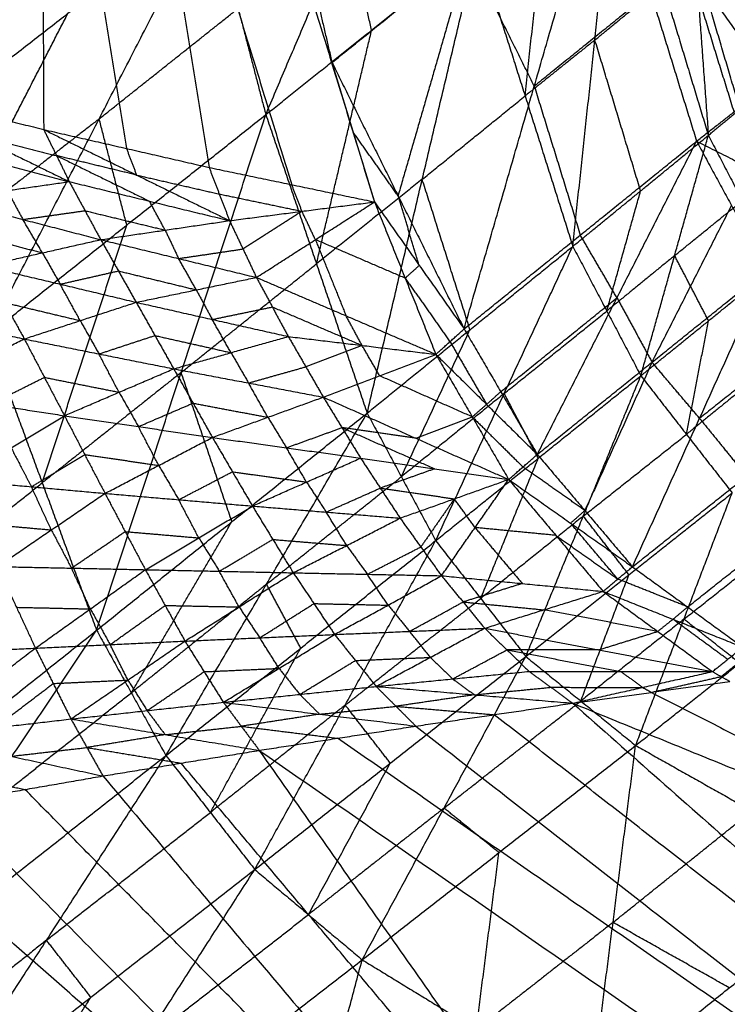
# Model space of a CAD drawing. Header units: millimetres. Extents: x -106 to 110, y -96 to 120.
# Tile 1014 of 1020: x 86.101 to 86.828, y 74.31 to 75.32. Entities that reach past the tile are written whole.
import ezdxf

# ---------------------------------------------------------------- set-up
doc = ezdxf.new("R2010")
doc.units = ezdxf.units.MM
doc.header["$MEASUREMENT"] = 0
doc.layers.add('Default', color=7, linetype='Continuous', true_color=0x000000)

msp = doc.modelspace()

# ---------------------------------------------------------------- linework, layer by layer
at = {"layer": 'Default'}
for points in [[(85.7872, 75.2961, 12.433), (85.9545, 75.7734, 12.2875), (86.1218, 76.2506, 12.142)], [(85.9566, 75.25, 12.497), (86.0392, 75.7503, 12.3195), (86.1218, 76.2506, 12.142)], [(86.1218, 76.2506, 12.142), (86.124, 75.7291, 12.3523), (86.1261, 75.2075, 12.5626)], [(86.1218, 76.2506, 12.142), (86.2088, 75.7096, 12.3859), (86.2958, 75.1686, 12.6297)], [(86.1218, 76.2506, 12.142), (86.2937, 75.6919, 12.4201), (86.4655, 75.1332, 12.6982)], [(86.0414, 75.2287, 12.5298), (86.0827, 75.4789, 12.4411), (86.124, 75.7291, 12.3523)], [(86.124, 75.7291, 12.3523), (86.1675, 75.4586, 12.4742), (86.211, 75.1881, 12.5962)], [(86.2088, 75.7096, 12.3859), (86.2947, 75.4303, 12.5249), (86.3806, 75.1509, 12.664)], [(86.0047, 75.2129, 13.4639), (86.116, 75.437, 13.3807), (86.2273, 75.6611, 13.2975)], [(86.354, 75.2228, 13.4097), (86.4372, 75.4187, 13.3102), (86.5204, 75.6146, 13.2107)], [(86.7812, 75.5653, 13.0204), (86.7947, 75.3834, 13.1478), (86.8081, 75.2015, 13.2751)], [(86.7812, 75.5653, 13.0204), (86.8272, 75.4105, 13.0869), (86.8731, 75.2557, 13.1534)], [(86.669, 75.0876, 13.3932), (86.6917, 75.2994, 13.2733), (86.7143, 75.5112, 13.1534)], [(86.7143, 75.5112, 13.1534), (86.7612, 75.3564, 13.2142), (86.8081, 75.2015, 13.2751)], [(86.4219, 75.2763, 12.6276), (86.5616, 75.3887, 12.7097), (86.7014, 75.501, 12.7918)], [(86.5575, 75.0029, 12.7766), (86.6295, 75.252, 12.7842), (86.7014, 75.501, 12.7918)], [(86.7014, 75.501, 12.7918), (86.7487, 75.3483, 12.8622), (86.796, 75.1955, 12.9326)], [(86.7014, 75.501, 12.7918), (86.7872, 75.3784, 12.9726), (86.8731, 75.2557, 13.1534)], [(86.3729, 75.4866, 12.5061), (86.3974, 75.3814, 12.5669), (86.4219, 75.2763, 12.6276)], [(86.6201, 75.242, 13.3402), (86.6314, 75.3479, 13.2802), (86.6427, 75.4538, 13.2203)], [(86.0047, 75.2129, 13.4639), (86.151, 75.3268, 13.4066), (86.2972, 75.4407, 13.3492)], [(86.0688, 74.9962, 13.508), (86.183, 75.2184, 13.4286), (86.2972, 75.4407, 13.3492)], [(86.2972, 75.4407, 13.3492), (86.3256, 75.3318, 13.3795), (86.354, 75.2228, 13.4097)], [(86.4626, 75.3096, 13.3484), (86.4499, 75.3641, 13.3293), (86.4372, 75.4187, 13.3102)], [(86.354, 75.2228, 13.4097), (86.4626, 75.3096, 13.3484), (86.5711, 75.3963, 13.2871)], [(86.458, 74.9165, 13.4971), (86.5145, 75.1564, 13.3921), (86.5711, 75.3963, 13.2871)], [(86.5711, 75.3963, 13.2871), (86.6201, 75.242, 13.3402), (86.669, 75.0876, 13.3932)], [(86.5616, 75.3887, 12.7097), (86.5257, 75.2641, 12.7059), (86.4897, 75.1396, 12.7021)], [(86.6295, 75.252, 12.7842), (86.5955, 75.3203, 12.747), (86.5616, 75.3887, 12.7097)], [(86.8406, 75.2286, 13.2142), (86.8176, 75.306, 13.181), (86.7947, 75.3834, 13.1478)], [(86.8345, 75.2256, 13.043), (86.8109, 75.302, 13.0078), (86.7872, 75.3784, 12.9726)], [(86.6917, 75.2994, 13.2733), (86.7264, 75.3279, 13.2438), (86.7612, 75.3564, 13.2142)], [(86.7487, 75.3483, 12.8622), (86.6891, 75.3001, 12.8232), (86.6295, 75.252, 12.7842)], [(86.183, 75.2184, 13.4286), (86.2543, 75.2751, 13.404), (86.3256, 75.3318, 13.3795)], [(86.0368, 75.1045, 13.486), (86.0939, 75.2157, 13.4463), (86.151, 75.3268, 13.4066)], [(86.406, 75.0697, 13.4534), (86.4343, 75.1896, 13.4009), (86.4626, 75.3096, 13.3484)], [(86.6917, 75.2994, 13.2733), (86.6559, 75.2707, 13.3067), (86.6201, 75.242, 13.3402)], [(86.7386, 75.1445, 13.3341), (86.7151, 75.222, 13.3037), (86.6917, 75.2994, 13.2733)], [(86.4219, 75.2763, 12.6276), (86.4437, 75.2047, 12.6629), (86.4655, 75.1332, 12.6982)], [(86.4219, 75.2763, 12.6276), (86.4897, 75.1396, 12.7021), (86.5575, 75.0029, 12.7766)], [(85.9566, 75.25, 12.497), (86.0414, 75.2287, 12.5298), (86.1261, 75.2075, 12.5626)], [(85.9566, 75.25, 12.497), (86.0545, 75.202, 12.5323), (86.1524, 75.154, 12.5676)], [(86.6295, 75.252, 12.7842), (86.6531, 75.1756, 12.8194), (86.6767, 75.0992, 12.8546)], [(86.796, 75.1955, 12.9326), (86.8345, 75.2256, 13.043), (86.8731, 75.2557, 13.1534)], [(86.8081, 75.2015, 13.2751), (86.8406, 75.2286, 13.2142), (86.8731, 75.2557, 13.1534)], [(86.5145, 75.1564, 13.3921), (86.5673, 75.1992, 13.3661), (86.6201, 75.242, 13.3402)], [(86.183, 75.2184, 13.4286), (86.1099, 75.1615, 13.4573), (86.0368, 75.1045, 13.486)], [(86.0688, 74.9962, 13.508), (86.2114, 75.1095, 13.4589), (86.354, 75.2228, 13.4097)], [(86.1804, 74.6936, 13.5749), (86.2672, 74.9582, 13.4923), (86.354, 75.2228, 13.4097)], [(86.2114, 75.1095, 13.4589), (86.1972, 75.164, 13.4437), (86.183, 75.2184, 13.4286)], [(86.354, 75.2228, 13.4097), (86.406, 75.0697, 13.4534), (86.458, 74.9165, 13.4971)], [(86.0545, 75.202, 12.5323), (86.0969, 75.1913, 12.5487), (86.1393, 75.1807, 12.5651)], [(86.1261, 75.2075, 12.5626), (86.1393, 75.1807, 12.5651), (86.1524, 75.154, 12.5676)], [(86.1261, 75.2075, 12.5626), (86.211, 75.1881, 12.5962), (86.2958, 75.1686, 12.6297)], [(86.1261, 75.2075, 12.5626), (86.2214, 75.1608, 12.6048), (86.3168, 75.114, 12.6469)], [(86.4897, 75.1396, 12.7021), (86.4667, 75.1722, 12.6825), (86.4437, 75.2047, 12.6629)], [(86.669, 75.0876, 13.3932), (86.7386, 75.1445, 13.3341), (86.8081, 75.2015, 13.2751)], [(86.7388, 74.9548, 13.4241), (86.7735, 75.0781, 13.3496), (86.8081, 75.2015, 13.2751)], [(86.8081, 75.2015, 13.2751), (86.8429, 75.1345, 13.2918), (86.8778, 75.0676, 13.3086)], [(85.9882, 75.197, 12.4897), (86.0703, 75.1755, 12.5287), (86.1524, 75.154, 12.5676)], [(86.211, 75.1881, 12.5962), (86.2162, 75.1744, 12.6005), (86.2214, 75.1608, 12.6048)], [(86.5575, 75.0029, 12.7766), (86.6767, 75.0992, 12.8546), (86.796, 75.1955, 12.9326)], [(86.6326, 74.8741, 12.7994), (86.7143, 75.0348, 12.866), (86.796, 75.1955, 12.9326)], [(86.796, 75.1955, 12.9326), (86.8319, 75.1294, 12.948), (86.8679, 75.0633, 12.9635)], [(86.796, 75.1955, 12.9326), (86.8695, 75.1586, 13.0603), (86.9431, 75.1216, 13.1879)], [(86.1393, 75.1807, 12.5651), (86.1869, 75.1574, 12.5862), (86.2346, 75.134, 12.6073)], [(86.2214, 75.1608, 12.6048), (86.1803, 75.1707, 12.585), (86.1393, 75.1807, 12.5651)], [(86.2958, 75.1686, 12.6297), (86.3063, 75.1413, 12.6383), (86.3168, 75.114, 12.6469)], [(86.2958, 75.1686, 12.6297), (86.3806, 75.1509, 12.664), (86.4655, 75.1332, 12.6982)], [(86.2214, 75.1608, 12.6048), (86.2639, 75.151, 12.6216), (86.3063, 75.1413, 12.6383)], [(86.0249, 75.1359, 12.4789), (86.0887, 75.1449, 12.5233), (86.1524, 75.154, 12.5676)], [(86.1524, 75.154, 12.5676), (86.1685, 75.1242, 12.5678), (86.1846, 75.0945, 12.568)], [(86.1524, 75.154, 12.5676), (86.2346, 75.134, 12.6073), (86.3168, 75.114, 12.6469)], [(86.3911, 75.1236, 12.6726), (86.3859, 75.1373, 12.6683), (86.3806, 75.1509, 12.664)], [(86.5145, 75.1564, 13.3921), (86.4603, 75.113, 13.4228), (86.406, 75.0697, 13.4534)], [(86.5635, 75.0021, 13.4451), (86.539, 75.0792, 13.4186), (86.5145, 75.1564, 13.3921)], [(86.0887, 75.1449, 12.5233), (86.0967, 75.1301, 12.5233), (86.1047, 75.1152, 12.5234)], [(86.3063, 75.1413, 12.6383), (86.3487, 75.1325, 12.6554), (86.3911, 75.1236, 12.6726)], [(86.5115, 75.068, 12.7374), (86.5006, 75.1038, 12.7197), (86.4897, 75.1396, 12.7021)], [(86.7039, 75.0212, 13.4087), (86.7212, 75.0829, 13.3714), (86.7386, 75.1445, 13.3341)], [(86.0249, 75.1359, 12.4789), (86.1047, 75.1152, 12.5234), (86.1846, 75.0945, 12.568)], [(86.2507, 75.1043, 12.6074), (86.2426, 75.1191, 12.6074), (86.2346, 75.134, 12.6073)], [(86.3168, 75.114, 12.6469), (86.3911, 75.1236, 12.6726), (86.4655, 75.1332, 12.6982)], [(86.3444, 75.0557, 12.6582), (86.4049, 75.0945, 12.6782), (86.4655, 75.1332, 12.6982)], [(86.4655, 75.1332, 12.6982), (86.497, 75.055, 12.728), (86.5285, 74.9768, 12.7578)], [(86.4655, 75.1332, 12.6982), (86.497, 75.055, 12.728), (86.5285, 74.9768, 12.7578)], [(86.4655, 75.1332, 12.6982), (86.5115, 75.068, 12.7374), (86.5575, 75.0029, 12.7766)], [(86.7503, 74.9687, 12.8814), (86.7911, 75.0491, 12.9147), (86.8319, 75.1294, 12.948)], [(86.7735, 75.0781, 13.3496), (86.8082, 75.1063, 13.3207), (86.8429, 75.1345, 13.2918)], [(86.1047, 75.1152, 12.5234), (86.1366, 75.1197, 12.5456), (86.1685, 75.1242, 12.5678)], [(86.1685, 75.1242, 12.5678), (86.2096, 75.1142, 12.5876), (86.2507, 75.1043, 12.6074)], [(86.3911, 75.1236, 12.6726), (86.3608, 75.1042, 12.6626), (86.3306, 75.0849, 12.6526)], [(86.4049, 75.0945, 12.6782), (86.398, 75.109, 12.6754), (86.3911, 75.1236, 12.6726)], [(86.1248, 75.081, 12.5174), (86.1148, 75.0981, 12.5204), (86.1047, 75.1152, 12.5234)], [(86.1246, 74.8449, 13.5415), (86.168, 74.9772, 13.5002), (86.2114, 75.1095, 13.4589)], [(86.1846, 75.0945, 12.568), (86.2507, 75.1043, 12.6074), (86.3168, 75.114, 12.6469)], [(86.3168, 75.114, 12.6469), (86.3306, 75.0849, 12.6526), (86.3444, 75.0557, 12.6582)], [(86.045, 75.1016, 12.4728), (86.0849, 75.0913, 12.4951), (86.1248, 75.081, 12.5174)], [(86.2507, 75.1043, 12.6074), (86.2576, 75.0897, 12.6103), (86.2645, 75.0751, 12.6131)], [(86.7143, 75.0348, 12.866), (86.6955, 75.067, 12.8603), (86.6767, 75.0992, 12.8546)], [(86.0651, 75.0674, 12.4668), (86.1248, 75.081, 12.5174), (86.1846, 75.0945, 12.568)], [(86.1846, 75.0945, 12.568), (86.2028, 75.0624, 12.5665), (86.221, 75.0302, 12.5651)], [(86.1846, 75.0945, 12.568), (86.2645, 75.0751, 12.6131), (86.3444, 75.0557, 12.6582)], [(86.4049, 75.0945, 12.6782), (86.4207, 75.0554, 12.6931), (86.4364, 75.0163, 12.708)], [(86.497, 75.055, 12.728), (86.451, 75.0747, 12.7031), (86.4049, 75.0945, 12.6782)], [(86.458, 74.9165, 13.4971), (86.5635, 75.0021, 13.4451), (86.669, 75.0876, 13.3932)], [(86.5283, 74.7856, 13.5239), (86.5986, 74.9366, 13.4586), (86.669, 75.0876, 13.3932)], [(86.669, 75.0876, 13.3932), (86.7039, 75.0212, 13.4087), (86.7388, 74.9548, 13.4241)], [(86.1248, 75.081, 12.5174), (86.1339, 75.0649, 12.5166), (86.143, 75.0488, 12.5159)], [(86.2645, 75.0751, 12.6131), (86.2975, 75.08, 12.6328), (86.3306, 75.0849, 12.6526)], [(86.7735, 75.0781, 13.3496), (86.7387, 75.0497, 13.3791), (86.7039, 75.0212, 13.4087)], [(86.8083, 75.0112, 13.3664), (86.7909, 75.0447, 13.358), (86.7735, 75.0781, 13.3496)], [(86.0651, 75.0674, 12.4668), (86.0856, 75.03, 12.4616), (86.1062, 74.9926, 12.4565)], [(86.0651, 75.0674, 12.4668), (86.143, 75.0488, 12.5159), (86.221, 75.0302, 12.5651)], [(86.2827, 75.043, 12.6116), (86.2736, 75.059, 12.6124), (86.2645, 75.0751, 12.6131)], [(86.2672, 74.9582, 13.4923), (86.3366, 75.0139, 13.4729), (86.406, 75.0697, 13.4534)], [(86.5115, 75.068, 12.7374), (86.5043, 75.0615, 12.7327), (86.497, 75.055, 12.728)], [(86.7388, 74.9548, 13.4241), (86.8083, 75.0112, 13.3664), (86.8778, 75.0676, 13.3086)], [(86.143, 75.0488, 12.5159), (86.1729, 75.0556, 12.5412), (86.2028, 75.0624, 12.5665)], [(86.2028, 75.0624, 12.5665), (86.2427, 75.0527, 12.5891), (86.2827, 75.043, 12.6116)], [(86.6326, 74.8741, 12.7994), (86.7503, 74.9687, 12.8814), (86.8679, 75.0633, 12.9635)], [(86.7302, 74.7588, 12.7857), (86.7991, 74.9111, 12.8746), (86.8679, 75.0633, 12.9635)], [(86.1636, 75.0114, 12.5108), (86.1533, 75.0301, 12.5134), (86.143, 75.0488, 12.5159)], [(86.221, 75.0302, 12.5651), (86.2827, 75.043, 12.6116), (86.3444, 75.0557, 12.6582)], [(86.3444, 75.0557, 12.6582), (86.3607, 75.0254, 12.6613), (86.3771, 74.9951, 12.6644)], [(86.3444, 75.0557, 12.6582), (86.4364, 75.0163, 12.708), (86.5285, 74.9768, 12.7578)], [(86.497, 75.055, 12.728), (86.52, 75.0224, 12.7476), (86.543, 74.9898, 12.7672)], [(86.2827, 75.043, 12.6116), (86.2909, 75.0278, 12.6132), (86.299, 75.0126, 12.6147)], [(86.0856, 75.03, 12.4616), (86.1246, 75.0207, 12.4862), (86.1636, 75.0114, 12.5108)], [(86.1062, 74.9926, 12.4565), (86.1636, 75.0114, 12.5108), (86.221, 75.0302, 12.5651)], [(86.221, 75.0302, 12.5651), (86.2402, 74.9961, 12.5633), (86.2595, 74.9619, 12.5616)], [(86.221, 75.0302, 12.5651), (86.299, 75.0126, 12.6147), (86.3771, 74.9951, 12.6644)], [(86.5951, 74.9385, 12.788), (86.6547, 74.9867, 12.827), (86.7143, 75.0348, 12.866)], [(86.7143, 75.0348, 12.866), (86.7323, 75.0018, 12.8737), (86.7503, 74.9687, 12.8814)], [(85.9531, 75.0249, 12.3523), (86.0296, 75.0087, 12.4044), (86.1062, 74.9926, 12.4565)], [(86.299, 75.0126, 12.6147), (86.3299, 75.019, 12.638), (86.3607, 75.0254, 12.6613)], [(86.3607, 75.0254, 12.6613), (86.4068, 75.0057, 12.6862), (86.4528, 74.9859, 12.7111)], [(86.4528, 74.9859, 12.7111), (86.4446, 75.0011, 12.7095), (86.4364, 75.0163, 12.708)], [(86.5986, 74.9366, 13.4586), (86.6513, 74.9789, 13.4336), (86.7039, 75.0212, 13.4087)], [(86.1636, 75.0114, 12.5108), (86.1732, 74.9943, 12.5099), (86.1828, 74.9772, 12.5091)], [(86.3183, 74.9785, 12.613), (86.3087, 74.9956, 12.6139), (86.299, 75.0126, 12.6147)], [(86.7857, 74.8947, 13.427), (86.797, 74.9529, 13.3967), (86.8083, 75.0112, 13.3664)], [(86.0688, 74.9962, 13.508), (86.1246, 74.8449, 13.5415), (86.1804, 74.6936, 13.5749)], [(86.1828, 74.9772, 12.5091), (86.2115, 74.9867, 12.5362), (86.2402, 74.9961, 12.5633)], [(86.2402, 74.9961, 12.5633), (86.2793, 74.9873, 12.5882), (86.3183, 74.9785, 12.613)], [(86.4931, 74.8511, 13.5105), (86.5283, 74.9266, 13.4778), (86.5635, 75.0021, 13.4451)], [(86.5285, 74.9768, 12.7578), (86.543, 74.9898, 12.7672), (86.5575, 75.0029, 12.7766)], [(86.5575, 75.0029, 12.7766), (86.5951, 74.9385, 12.788), (86.6326, 74.8741, 12.7994)], [(86.9162, 75.004, 12.961), (86.8576, 74.9575, 12.9178), (86.7991, 74.9111, 12.8746)], [(85.9958, 74.9373, 12.3411), (86.051, 74.9649, 12.3988), (86.1062, 74.9926, 12.4565)], [(86.1062, 74.9926, 12.4565), (86.1268, 74.9532, 12.453), (86.1474, 74.9138, 12.4495)], [(86.1062, 74.9926, 12.4565), (86.1828, 74.9772, 12.5091), (86.2595, 74.9619, 12.5616)], [(86.2595, 74.9619, 12.5616), (86.3183, 74.9785, 12.613), (86.3771, 74.9951, 12.6644)], [(86.3771, 74.9951, 12.6644), (86.3951, 74.964, 12.6659), (86.413, 74.9329, 12.6675)], [(86.3771, 74.9951, 12.6644), (86.4528, 74.9859, 12.7111), (86.5285, 74.9768, 12.7578)], [(86.4528, 74.9859, 12.7111), (86.4239, 74.975, 12.6885), (86.3951, 74.964, 12.6659)], [(86.4708, 74.9548, 12.7126), (86.4618, 74.9704, 12.7118), (86.4528, 74.9859, 12.7111)], [(86.543, 74.9898, 12.7672), (86.5618, 74.9576, 12.7729), (86.5806, 74.9254, 12.7786)], [(86.2034, 74.9379, 12.5056), (86.1931, 74.9576, 12.5073), (86.1828, 74.9772, 12.5091)], [(86.3183, 74.9785, 12.613), (86.3273, 74.963, 12.6138), (86.3363, 74.9474, 12.6145)], [(86.413, 74.9329, 12.6675), (86.4708, 74.9548, 12.7126), (86.5285, 74.9768, 12.7578)], [(86.5285, 74.9768, 12.7578), (86.5659, 74.9126, 12.7691), (86.6032, 74.8484, 12.7805)], [(86.5285, 74.9768, 12.7578), (86.5659, 74.9126, 12.7691), (86.6032, 74.8484, 12.7805)], [(86.5285, 74.9768, 12.7578), (86.5806, 74.9254, 12.7786), (86.6326, 74.8741, 12.7994)], [(86.7503, 74.9687, 12.8814), (86.7159, 74.8926, 12.837), (86.6814, 74.8165, 12.7925)], [(86.7991, 74.9111, 12.8746), (86.7747, 74.9399, 12.878), (86.7503, 74.9687, 12.8814)], [(86.2672, 74.9582, 13.4923), (86.1959, 74.9015, 13.5169), (86.1246, 74.8449, 13.5415)], [(86.1474, 74.9138, 12.4495), (86.2034, 74.9379, 12.5056), (86.2595, 74.9619, 12.5616)], [(86.2595, 74.9619, 12.5616), (86.2794, 74.9267, 12.5601), (86.2992, 74.8915, 12.5586)], [(86.2595, 74.9619, 12.5616), (86.3363, 74.9474, 12.6145), (86.413, 74.9329, 12.6675)], [(86.3192, 74.8051, 13.536), (86.2932, 74.8816, 13.5142), (86.2672, 74.9582, 13.4923)], [(86.3363, 74.9474, 12.6145), (86.3657, 74.9557, 12.6402), (86.3951, 74.964, 12.6659)], [(86.0716, 74.9255, 12.3953), (86.0992, 74.9394, 12.4242), (86.1268, 74.9532, 12.453)], [(86.1268, 74.9532, 12.453), (86.1651, 74.9455, 12.4793), (86.2034, 74.9379, 12.5056)], [(86.3561, 74.9122, 12.613), (86.3462, 74.9298, 12.6138), (86.3363, 74.9474, 12.6145)], [(86.5659, 74.9126, 12.7691), (86.5183, 74.9337, 12.7409), (86.4708, 74.9548, 12.7126)], [(86.5283, 74.7856, 13.5239), (86.6336, 74.8702, 13.474), (86.7388, 74.9548, 13.4241)], [(86.6208, 74.6667, 13.5305), (86.6798, 74.8108, 13.4773), (86.7388, 74.9548, 13.4241)], [(86.7388, 74.9548, 13.4241), (86.7857, 74.8947, 13.427), (86.8325, 74.8345, 13.43)], [(86.8551, 74.9511, 13.3693), (86.8204, 74.9229, 13.3982), (86.7857, 74.8947, 13.427)], [(85.9958, 74.9373, 12.3411), (86.0716, 74.9255, 12.3953), (86.1474, 74.9138, 12.4495)], [(86.2034, 74.9379, 12.5056), (86.2134, 74.9203, 12.5048), (86.2233, 74.9026, 12.5041)], [(86.5986, 74.9366, 13.4586), (86.5459, 74.8938, 13.4845), (86.4931, 74.8511, 13.5105)], [(86.5806, 74.9254, 12.7786), (86.5878, 74.932, 12.7833), (86.5951, 74.9385, 12.788)], [(86.6336, 74.8702, 13.474), (86.6161, 74.9034, 13.4663), (86.5986, 74.9366, 13.4586)], [(86.7302, 74.7588, 12.7857), (86.8473, 74.8517, 12.8721), (86.9644, 74.9446, 12.9585)], [(86.2233, 74.9026, 12.5041), (86.2513, 74.9147, 12.5321), (86.2794, 74.9267, 12.5601)], [(86.2794, 74.9267, 12.5601), (86.3177, 74.9194, 12.5866), (86.3561, 74.9122, 12.613)], [(86.2992, 74.8915, 12.5586), (86.3561, 74.9122, 12.613), (86.413, 74.9329, 12.6675)], [(86.413, 74.9329, 12.6675), (86.4322, 74.9016, 12.6679), (86.4513, 74.8703, 12.6683)], [(86.413, 74.9329, 12.6675), (86.5081, 74.8906, 12.724), (86.6032, 74.8484, 12.7805)], [(86.5806, 74.9254, 12.7786), (86.5732, 74.919, 12.7738), (86.5659, 74.9126, 12.7691)], [(86.1804, 74.6936, 13.5749), (86.3192, 74.8051, 13.536), (86.458, 74.9165, 13.4971)], [(86.2515, 74.5651, 13.5968), (86.3547, 74.7408, 13.5469), (86.458, 74.9165, 13.4971)], [(86.458, 74.9165, 13.4971), (86.4931, 74.8511, 13.5105), (86.5283, 74.7856, 13.5239)], [(86.038, 74.8478, 12.3347), (86.0927, 74.8808, 12.3921), (86.1474, 74.9138, 12.4495)], [(86.1474, 74.9138, 12.4495), (86.1682, 74.8739, 12.4472), (86.189, 74.8341, 12.4448)], [(86.1474, 74.9138, 12.4495), (86.2233, 74.9026, 12.5041), (86.2992, 74.8915, 12.5586)], [(86.3561, 74.9122, 12.613), (86.3657, 74.8965, 12.6132), (86.3752, 74.8809, 12.6134)], [(86.5081, 74.8906, 12.724), (86.537, 74.9016, 12.7466), (86.5659, 74.9126, 12.7691)], [(86.5659, 74.9126, 12.7691), (86.5919, 74.8869, 12.7795), (86.6179, 74.8612, 12.7899)], [(86.7991, 74.9111, 12.8746), (86.8232, 74.8814, 12.8733), (86.8473, 74.8517, 12.8721)], [(86.2441, 74.8628, 12.5017), (86.2337, 74.8827, 12.5029), (86.2233, 74.9026, 12.5041)], [(86.3752, 74.8809, 12.6134), (86.4037, 74.8912, 12.6406), (86.4322, 74.9016, 12.6679)], [(86.4322, 74.9016, 12.6679), (86.4797, 74.8805, 12.6961), (86.5272, 74.8593, 12.7244)], [(86.5081, 74.8906, 12.724), (86.4701, 74.8961, 12.6959), (86.4322, 74.9016, 12.6679)], [(86.6798, 74.8108, 13.4773), (86.7327, 74.8527, 13.4522), (86.7857, 74.8947, 13.427)], [(86.189, 74.8341, 12.4448), (86.2441, 74.8628, 12.5017), (86.2992, 74.8915, 12.5586)], [(86.2992, 74.8915, 12.5586), (86.3197, 74.8563, 12.557), (86.3403, 74.8211, 12.5554)], [(86.2992, 74.8915, 12.5586), (86.3752, 74.8809, 12.6134), (86.4513, 74.8703, 12.6683)], [(86.0927, 74.8808, 12.3921), (86.1031, 74.8609, 12.391), (86.1135, 74.8409, 12.3898)], [(86.3958, 74.8457, 12.6118), (86.3855, 74.8633, 12.6126), (86.3752, 74.8809, 12.6134)], [(86.1135, 74.8409, 12.3898), (86.1409, 74.8574, 12.4185), (86.1682, 74.8739, 12.4472)], [(86.1682, 74.8739, 12.4472), (86.2062, 74.8684, 12.4744), (86.2441, 74.8628, 12.5017)], [(86.3403, 74.8211, 12.5554), (86.3958, 74.8457, 12.6118), (86.4513, 74.8703, 12.6683)], [(86.4513, 74.8703, 12.6683), (86.4715, 74.8395, 12.6673), (86.4918, 74.8087, 12.6664)], [(86.4513, 74.8703, 12.6683), (86.5272, 74.8593, 12.7244), (86.6032, 74.8484, 12.7805)], [(86.5745, 74.7262, 13.5272), (86.604, 74.7982, 13.5006), (86.6336, 74.8702, 13.474)], [(86.6032, 74.8484, 12.7805), (86.6179, 74.8612, 12.7899), (86.6326, 74.8741, 12.7994)], [(86.6326, 74.8741, 12.7994), (86.6814, 74.8165, 12.7925), (86.7302, 74.7588, 12.7857)], [(86.2441, 74.8628, 12.5017), (86.2544, 74.8452, 12.5009), (86.2647, 74.8276, 12.5001)], [(86.2647, 74.8276, 12.5001), (86.2922, 74.8419, 12.5285), (86.3197, 74.8563, 12.557)], [(86.3197, 74.8563, 12.557), (86.3578, 74.851, 12.5844), (86.3958, 74.8457, 12.6118)], [(86.5272, 74.8593, 12.7244), (86.4994, 74.8494, 12.6958), (86.4715, 74.8395, 12.6673)], [(86.6814, 74.8165, 12.7925), (86.6497, 74.8389, 12.7912), (86.6179, 74.8612, 12.7899)], [(85.9567, 74.7112, 13.5616), (86.0407, 74.7781, 13.5516), (86.1246, 74.8449, 13.5415)], [(86.038, 74.8478, 12.3347), (86.1135, 74.8409, 12.3898), (86.189, 74.8341, 12.4448)], [(86.3547, 74.7408, 13.5469), (86.4239, 74.7959, 13.5287), (86.4931, 74.8511, 13.5105)], [(86.3958, 74.8457, 12.6118), (86.4059, 74.8303, 12.6113), (86.416, 74.8149, 12.6109)], [(86.4918, 74.8087, 12.6664), (86.5475, 74.8285, 12.7234), (86.6032, 74.8484, 12.7805)], [(86.5343, 74.7496, 12.6613), (86.5687, 74.799, 12.7209), (86.6032, 74.8484, 12.7805)], [(86.6032, 74.8484, 12.7805), (86.6516, 74.791, 12.7736), (86.7001, 74.7335, 12.7667)], [(86.6032, 74.8484, 12.7805), (86.6516, 74.791, 12.7736), (86.7001, 74.7335, 12.7667)], [(86.6032, 74.8484, 12.7805), (86.6667, 74.8036, 12.7831), (86.7302, 74.7588, 12.7857)], [(86.0788, 74.759, 12.3341), (86.1339, 74.7966, 12.3895), (86.189, 74.8341, 12.4448)], [(86.1339, 74.7966, 12.3895), (86.1237, 74.8187, 12.3896), (86.1135, 74.8409, 12.3898)], [(86.189, 74.8341, 12.4448), (86.2097, 74.7949, 12.4438), (86.2304, 74.7558, 12.4429)], [(86.189, 74.8341, 12.4448), (86.2647, 74.8276, 12.5001), (86.3403, 74.8211, 12.5554)], [(86.416, 74.8149, 12.6109), (86.4438, 74.8272, 12.6391), (86.4715, 74.8395, 12.6673)], [(86.4715, 74.8395, 12.6673), (86.5095, 74.834, 12.6954), (86.5475, 74.8285, 12.7234)], [(86.6208, 74.6667, 13.5305), (86.7266, 74.7506, 13.4802), (86.8325, 74.8345, 13.43)], [(86.7335, 74.5754, 13.5081), (86.783, 74.705, 13.469), (86.8325, 74.8345, 13.43)], [(86.2853, 74.7884, 12.4991), (86.275, 74.808, 12.4996), (86.2647, 74.8276, 12.5001)], [(86.5475, 74.8285, 12.7234), (86.5303, 74.8038, 12.6936), (86.513, 74.7791, 12.6638)], [(86.5687, 74.799, 12.7209), (86.5581, 74.8138, 12.7222), (86.5475, 74.8285, 12.7234)], [(86.2304, 74.7558, 12.4429), (86.2853, 74.7884, 12.4991), (86.3403, 74.8211, 12.5554)], [(86.3403, 74.8211, 12.5554), (86.3612, 74.7868, 12.5537), (86.3822, 74.7526, 12.552)], [(86.3403, 74.8211, 12.5554), (86.416, 74.8149, 12.6109), (86.4918, 74.8087, 12.6664)], [(86.437, 74.7806, 12.6092), (86.4265, 74.7978, 12.61), (86.416, 74.8149, 12.6109)], [(86.6667, 74.8036, 12.7831), (86.6741, 74.81, 12.7878), (86.6814, 74.8165, 12.7925)], [(86.216, 74.6294, 13.5858), (86.2676, 74.7172, 13.5609), (86.3192, 74.8051, 13.536)], [(86.3822, 74.7526, 12.552), (86.437, 74.7806, 12.6092), (86.4918, 74.8087, 12.6664)], [(86.4918, 74.8087, 12.6664), (86.513, 74.7791, 12.6638), (86.5343, 74.7496, 12.6613)], [(86.6798, 74.8108, 13.4773), (86.6272, 74.7685, 13.5022), (86.5745, 74.7262, 13.5272)], [(86.7151, 74.7462, 12.7762), (86.6909, 74.7749, 12.7796), (86.6667, 74.8036, 12.7831)], [(86.7266, 74.7506, 13.4802), (86.7032, 74.7807, 13.4788), (86.6798, 74.8108, 13.4773)], [(86.7869, 74.7176, 12.7564), (86.8454, 74.764, 12.7996), (86.904, 74.8104, 12.8428)], [(86.0584, 74.8034, 12.3344), (86.0962, 74.8, 12.362), (86.1339, 74.7966, 12.3895)], [(86.1339, 74.7966, 12.3895), (86.1443, 74.777, 12.389), (86.1546, 74.7574, 12.3885)], [(86.1546, 74.7574, 12.3885), (86.1821, 74.7762, 12.4162), (86.2097, 74.7949, 12.4438)], [(86.2097, 74.7949, 12.4438), (86.2475, 74.7917, 12.4715), (86.2853, 74.7884, 12.4991)], [(86.5687, 74.799, 12.7209), (86.5929, 74.7703, 12.7175), (86.6172, 74.7416, 12.714)], [(86.6516, 74.791, 12.7736), (86.6102, 74.795, 12.7473), (86.5687, 74.799, 12.7209)], [(86.2515, 74.5651, 13.5968), (86.3899, 74.6754, 13.5603), (86.5283, 74.7856, 13.5239)], [(86.2853, 74.7884, 12.4991), (86.2958, 74.7713, 12.4983), (86.3063, 74.7542, 12.4974)], [(86.3063, 74.7542, 12.4974), (86.3338, 74.7705, 12.5255), (86.3612, 74.7868, 12.5537)], [(86.3427, 74.4481, 13.6034), (86.4355, 74.6169, 13.5637), (86.5283, 74.7856, 13.5239)], [(86.3612, 74.7868, 12.5537), (86.3991, 74.7837, 12.5814), (86.437, 74.7806, 12.6092)], [(86.5283, 74.7856, 13.5239), (86.5745, 74.7262, 13.5272), (86.6208, 74.6667, 13.5305)], [(86.6516, 74.791, 12.7736), (86.6834, 74.7686, 12.7749), (86.7151, 74.7462, 12.7762)], [(86.783, 74.705, 13.469), (86.8364, 74.7472, 13.4422), (86.8898, 74.7895, 13.4154)], [(86.437, 74.7806, 12.6092), (86.4476, 74.7659, 12.6079), (86.4582, 74.7511, 12.6066)], [(86.4582, 74.7511, 12.6066), (86.4856, 74.7651, 12.6352), (86.513, 74.7791, 12.6638)], [(86.0788, 74.759, 12.3341), (86.0982, 74.7172, 12.3364), (86.1176, 74.6753, 12.3387)], [(86.0788, 74.759, 12.3341), (86.1546, 74.7574, 12.3885), (86.2304, 74.7558, 12.4429)], [(86.1176, 74.6753, 12.3387), (86.174, 74.7155, 12.3908), (86.2304, 74.7558, 12.4429)], [(86.174, 74.7155, 12.3908), (86.1643, 74.7365, 12.3897), (86.1546, 74.7574, 12.3885)], [(86.2304, 74.7558, 12.4429), (86.2507, 74.7191, 12.4429), (86.271, 74.6825, 12.4429)], [(86.2304, 74.7558, 12.4429), (86.3063, 74.7542, 12.4974), (86.3822, 74.7526, 12.552)], [(86.3266, 74.7176, 12.4974), (86.3164, 74.7359, 12.4974), (86.3063, 74.7542, 12.4974)], [(86.7001, 74.7335, 12.7667), (86.7151, 74.7462, 12.7762), (86.7302, 74.7588, 12.7857)], [(86.7302, 74.7588, 12.7857), (86.7869, 74.7176, 12.7564), (86.8435, 74.6763, 12.7271)], [(86.271, 74.6825, 12.4429), (86.3266, 74.7176, 12.4974), (86.3822, 74.7526, 12.552)], [(86.3822, 74.7526, 12.552), (86.4034, 74.721, 12.5496), (86.4246, 74.6893, 12.5472)], [(86.3822, 74.7526, 12.552), (86.4582, 74.7511, 12.6066), (86.5343, 74.7496, 12.6613)], [(86.4246, 74.6893, 12.5472), (86.4795, 74.7194, 12.6042), (86.5343, 74.7496, 12.6613)], [(86.4795, 74.7194, 12.6042), (86.4688, 74.7353, 12.6054), (86.4582, 74.7511, 12.6066)], [(86.5343, 74.7496, 12.6613), (86.5564, 74.7227, 12.6564), (86.5786, 74.6957, 12.6516)], [(86.5343, 74.7496, 12.6613), (86.6172, 74.7416, 12.714), (86.7001, 74.7335, 12.7667)], [(86.6772, 74.621, 13.5193), (86.7019, 74.6858, 13.4998), (86.7266, 74.7506, 13.4802)], [(86.7869, 74.7176, 12.7564), (86.751, 74.7319, 12.7663), (86.7151, 74.7462, 12.7762)], [(86.7335, 74.5754, 13.5081), (86.8403, 74.6599, 13.4544), (86.9471, 74.7445, 13.4008)], [(86.3547, 74.7408, 13.5469), (86.2854, 74.6851, 13.5664), (86.216, 74.6294, 13.5858)], [(86.3899, 74.6754, 13.5603), (86.3723, 74.7081, 13.5536), (86.3547, 74.7408, 13.5469)], [(86.6172, 74.7416, 12.714), (86.5868, 74.7321, 12.6852), (86.5564, 74.7227, 12.6564)], [(86.5786, 74.6957, 12.6516), (86.6393, 74.7146, 12.7092), (86.7001, 74.7335, 12.7667)], [(86.7001, 74.7335, 12.7667), (86.7562, 74.6924, 12.7375), (86.8123, 74.6512, 12.7084)], [(86.7001, 74.7335, 12.7667), (86.7562, 74.6924, 12.7375), (86.8123, 74.6512, 12.7084)], [(86.7001, 74.7335, 12.7667), (86.7718, 74.7049, 12.7469), (86.8435, 74.6763, 12.7271)], [(86.4355, 74.6169, 13.5637), (86.505, 74.6715, 13.5454), (86.5745, 74.7262, 13.5272)], [(86.5016, 74.6925, 12.5994), (86.529, 74.7076, 12.6279), (86.5564, 74.7227, 12.6564)], [(86.5564, 74.7227, 12.6564), (86.5979, 74.7186, 12.6828), (86.6393, 74.7146, 12.7092)], [(86.0982, 74.7172, 12.3364), (86.1361, 74.7164, 12.3636), (86.174, 74.7155, 12.3908)], [(86.174, 74.7155, 12.3908), (86.1841, 74.6972, 12.3908), (86.1943, 74.6789, 12.3908)], [(86.1943, 74.6789, 12.3908), (86.2225, 74.699, 12.4168), (86.2507, 74.7191, 12.4429)], [(86.2507, 74.7191, 12.4429), (86.2886, 74.7183, 12.4701), (86.3266, 74.7176, 12.4974)], [(86.3266, 74.7176, 12.4974), (86.3372, 74.7017, 12.4962), (86.3478, 74.6859, 12.495)], [(86.3478, 74.6859, 12.495), (86.3756, 74.7034, 12.5223), (86.4034, 74.721, 12.5496)], [(86.4034, 74.721, 12.5496), (86.4414, 74.7202, 12.5769), (86.4795, 74.7194, 12.6042)], [(86.4795, 74.7194, 12.6042), (86.4905, 74.706, 12.6018), (86.5016, 74.6925, 12.5994)], [(86.7562, 74.6924, 12.7375), (86.6977, 74.7035, 12.7234), (86.6393, 74.7146, 12.7092)], [(86.7718, 74.7049, 12.7469), (86.7793, 74.7112, 12.7517), (86.7869, 74.7176, 12.7564)], [(86.783, 74.705, 13.469), (86.7301, 74.663, 13.4942), (86.6772, 74.621, 13.5193)], [(86.7718, 74.7049, 12.7469), (86.764, 74.6986, 12.7422), (86.7562, 74.6924, 12.7375)], [(86.8279, 74.6637, 12.7177), (86.7998, 74.6843, 12.7323), (86.7718, 74.7049, 12.7469)], [(86.8403, 74.6599, 13.4544), (86.8117, 74.6824, 13.4617), (86.783, 74.705, 13.469)], [(85.8447, 74.4263, 13.6153), (86.0126, 74.5599, 13.5951), (86.1804, 74.6936, 13.5749)], [(85.9168, 74.3007, 13.6318), (86.0486, 74.4972, 13.6033), (86.1804, 74.6936, 13.5749)], [(86.1804, 74.6936, 13.5749), (86.216, 74.6294, 13.5858), (86.2515, 74.5651, 13.5968)], [(86.4246, 74.6893, 12.5472), (86.5016, 74.6925, 12.5994), (86.5786, 74.6957, 12.6516)], [(86.4672, 74.636, 12.5382), (86.5229, 74.6658, 12.5949), (86.5786, 74.6957, 12.6516)], [(86.5229, 74.6658, 12.5949), (86.5123, 74.6792, 12.5971), (86.5016, 74.6925, 12.5994)], [(86.5786, 74.6957, 12.6516), (86.6014, 74.6735, 12.6431), (86.6242, 74.6514, 12.6346)], [(86.5786, 74.6957, 12.6516), (86.6954, 74.6735, 12.68), (86.8123, 74.6512, 12.7084)], [(86.6954, 74.6735, 12.68), (86.7258, 74.6829, 12.7088), (86.7562, 74.6924, 12.7375)], [(86.1176, 74.6753, 12.3387), (86.1943, 74.6789, 12.3908), (86.271, 74.6825, 12.4429)], [(86.1541, 74.6026, 12.3452), (86.2125, 74.6425, 12.394), (86.271, 74.6825, 12.4429)], [(86.271, 74.6825, 12.4429), (86.3478, 74.6859, 12.495), (86.4246, 74.6893, 12.5472)], [(86.271, 74.6825, 12.4429), (86.2907, 74.6511, 12.4423), (86.3105, 74.6197, 12.4417)], [(86.3105, 74.6197, 12.4417), (86.3676, 74.6545, 12.4944), (86.4246, 74.6893, 12.5472)], [(86.3676, 74.6545, 12.4944), (86.3577, 74.6702, 12.4947), (86.3478, 74.6859, 12.495)], [(86.4246, 74.6893, 12.5472), (86.4459, 74.6626, 12.5427), (86.4672, 74.636, 12.5382)], [(85.9646, 74.6678, 12.2347), (86.0411, 74.6715, 12.2867), (86.1176, 74.6753, 12.3387)], [(85.9981, 74.5845, 12.2486), (86.0578, 74.6299, 12.2937), (86.1176, 74.6753, 12.3387)], [(86.1176, 74.6753, 12.3387), (86.1359, 74.639, 12.3419), (86.1541, 74.6026, 12.3452)], [(86.2125, 74.6425, 12.394), (86.2034, 74.6607, 12.3924), (86.1943, 74.6789, 12.3908)], [(86.2971, 74.5066, 13.6001), (86.3435, 74.591, 13.5802), (86.3899, 74.6754, 13.5603)], [(86.5457, 74.6437, 12.5864), (86.5736, 74.6586, 12.6147), (86.6014, 74.6735, 12.6431)], [(86.6014, 74.6735, 12.6431), (86.6598, 74.6624, 12.6573), (86.7183, 74.6513, 12.6715)], [(86.6954, 74.6735, 12.68), (86.6484, 74.6735, 12.6615), (86.6014, 74.6735, 12.6431)], [(86.8123, 74.6512, 12.7084), (86.8279, 74.6637, 12.7177), (86.8435, 74.6763, 12.7271)], [(86.3427, 74.4481, 13.6034), (86.4817, 74.5574, 13.567), (86.6208, 74.6667, 13.5305)], [(86.3889, 74.6278, 12.4899), (86.4174, 74.6452, 12.5163), (86.4459, 74.6626, 12.5427)], [(86.4459, 74.6626, 12.5427), (86.4844, 74.6642, 12.5688), (86.5229, 74.6658, 12.5949)], [(86.4529, 74.3555, 13.5879), (86.5369, 74.5111, 13.5592), (86.6208, 74.6667, 13.5305)], [(86.5229, 74.6658, 12.5949), (86.5343, 74.6547, 12.5906), (86.5457, 74.6437, 12.5864)], [(86.6208, 74.6667, 13.5305), (86.6772, 74.621, 13.5193), (86.7335, 74.5754, 13.5081)], [(86.2907, 74.6511, 12.4423), (86.3292, 74.6528, 12.4684), (86.3676, 74.6545, 12.4944)], [(86.3676, 74.6545, 12.4944), (86.3782, 74.6412, 12.4922), (86.3889, 74.6278, 12.4899)], [(86.8213, 74.6461, 12.7024), (86.8291, 74.6524, 12.7071), (86.8369, 74.6587, 12.7118)], [(86.1359, 74.639, 12.3419), (86.1742, 74.6408, 12.368), (86.2125, 74.6425, 12.394)], [(86.2125, 74.6425, 12.394), (86.2224, 74.6268, 12.3937), (86.2323, 74.6112, 12.3934)], [(86.2323, 74.6112, 12.3934), (86.2615, 74.6311, 12.4179), (86.2907, 74.6511, 12.4423)], [(86.4672, 74.636, 12.5382), (86.5457, 74.6437, 12.5864), (86.6242, 74.6514, 12.6346)], [(86.5457, 74.6437, 12.5864), (86.5569, 74.6355, 12.5805), (86.5681, 74.6274, 12.5745)], [(86.6242, 74.6514, 12.6346), (86.6466, 74.6351, 12.6227), (86.6689, 74.6188, 12.6109)], [(86.6242, 74.6514, 12.6346), (86.7183, 74.6513, 12.6715), (86.8123, 74.6512, 12.7084)], [(86.6689, 74.6188, 12.6109), (86.7406, 74.635, 12.6596), (86.8123, 74.6512, 12.7084)], [(86.7406, 74.635, 12.6596), (86.7294, 74.6431, 12.6655), (86.7183, 74.6513, 12.6715)], [(86.7496, 74.6299, 12.6537), (86.7854, 74.638, 12.6781), (86.8213, 74.6461, 12.7024)], [(86.8123, 74.6512, 12.7084), (86.8213, 74.6461, 12.7024), (86.8302, 74.6411, 12.6965)], [(86.8123, 74.6512, 12.7084), (86.8213, 74.6461, 12.7024), (86.8302, 74.6411, 12.6965)], [(86.0761, 74.5935, 12.2969), (86.106, 74.6163, 12.3194), (86.1359, 74.639, 12.3419)], [(86.3105, 74.6197, 12.4417), (86.3889, 74.6278, 12.4899), (86.4672, 74.636, 12.5382)], [(86.4672, 74.636, 12.5382), (86.4876, 74.6156, 12.5316), (86.5079, 74.5953, 12.5251)], [(86.4672, 74.636, 12.5382), (86.5681, 74.6274, 12.5745), (86.6689, 74.6188, 12.6109)], [(86.5681, 74.6274, 12.5745), (86.6073, 74.6312, 12.5986), (86.6466, 74.6351, 12.6227)], [(86.6466, 74.6351, 12.6227), (86.6936, 74.635, 12.6412), (86.7406, 74.635, 12.6596)], [(86.6689, 74.6188, 12.6109), (86.7496, 74.6299, 12.6537), (86.8302, 74.6411, 12.6965)], [(86.7406, 74.635, 12.6596), (86.7451, 74.6325, 12.6567), (86.7496, 74.6299, 12.6537)], [(86.0486, 74.4972, 13.6033), (86.1323, 74.5633, 13.5946), (86.216, 74.6294, 13.5858)], [(86.3889, 74.6278, 12.4899), (86.399, 74.6177, 12.4867), (86.4092, 74.6075, 12.4834)], [(86.5681, 74.6274, 12.5745), (86.5278, 74.6215, 12.5531), (86.4876, 74.6156, 12.5316)], [(86.7496, 74.6299, 12.6537), (86.9662, 74.5195, 12.4994), (87.1828, 74.4091, 12.345)], [(86.1541, 74.6026, 12.3452), (86.2323, 74.6112, 12.3934), (86.3105, 74.6197, 12.4417)], [(86.4355, 74.6169, 13.5637), (86.3663, 74.5617, 13.5819), (86.2971, 74.5066, 13.6001)], [(86.3105, 74.6197, 12.4417), (86.3289, 74.5951, 12.4404), (86.3473, 74.5704, 12.4391)], [(86.3105, 74.6197, 12.4417), (86.4092, 74.6075, 12.4834), (86.5079, 74.5953, 12.5251)], [(86.4092, 74.6075, 12.4834), (86.4484, 74.6115, 12.5075), (86.4876, 74.6156, 12.5316)], [(86.4817, 74.5574, 13.567), (86.4586, 74.5871, 13.5653), (86.4355, 74.6169, 13.5637)], [(86.4876, 74.6156, 12.5316), (86.538, 74.6113, 12.5498), (86.5884, 74.607, 12.568)], [(86.5079, 74.5953, 12.5251), (86.5884, 74.607, 12.568), (86.6689, 74.6188, 12.6109)], [(86.5369, 74.5111, 13.5592), (86.607, 74.5661, 13.5392), (86.6772, 74.621, 13.5193)], [(86.6689, 74.6188, 12.6109), (87.1828, 74.4091, 12.345), (87.6967, 74.1995, 12.0791)], [(86.6689, 74.6188, 12.6109), (87.3816, 73.9886, 11.7909), (88.0943, 73.3585, 10.9709)], [(85.9981, 74.5845, 12.2486), (86.0761, 74.5935, 12.2969), (86.1541, 74.6026, 12.3452)], [(86.1541, 74.6026, 12.3452), (86.1705, 74.5733, 12.349), (86.1869, 74.5441, 12.3529)], [(86.1541, 74.6026, 12.3452), (86.2507, 74.5865, 12.3922), (86.3473, 74.5704, 12.4391)], [(86.2323, 74.6112, 12.3934), (86.2415, 74.5988, 12.3928), (86.2507, 74.5865, 12.3922)], [(86.4092, 74.6075, 12.4834), (86.3691, 74.6013, 12.4619), (86.3289, 74.5951, 12.4404)], [(87.3816, 73.9886, 11.7909), (86.985, 74.2978, 12.1795), (86.5884, 74.607, 12.568)], [(86.2507, 74.5865, 12.3922), (86.2898, 74.5908, 12.4163), (86.3289, 74.5951, 12.4404)], [(86.3289, 74.5951, 12.4404), (86.3782, 74.5889, 12.4613), (86.4276, 74.5828, 12.4821)], [(86.3473, 74.5704, 12.4391), (86.4276, 74.5828, 12.4821), (86.5079, 74.5953, 12.5251)], [(86.5079, 74.5953, 12.5251), (87.3011, 73.9769, 11.748), (88.0943, 73.3585, 10.9709)], [(85.9981, 74.5845, 12.2486), (86.0925, 74.5643, 12.3007), (86.1869, 74.5441, 12.3529)], [(86.2507, 74.5865, 12.3922), (86.2106, 74.5799, 12.3706), (86.1705, 74.5733, 12.349)], [(87.3011, 73.9769, 11.748), (86.8644, 74.2798, 12.1151), (86.4276, 74.5828, 12.4821)], [(86.0925, 74.5643, 12.3007), (86.1315, 74.5688, 12.3249), (86.1705, 74.5733, 12.349)], [(86.1705, 74.5733, 12.349), (86.2188, 74.5653, 12.3725), (86.2671, 74.5573, 12.396)], [(86.4529, 74.3555, 13.5879), (86.5932, 74.4654, 13.548), (86.7335, 74.5754, 13.5081)], [(86.6871, 74.2122, 13.5315), (86.7103, 74.3938, 13.5198), (86.7335, 74.5754, 13.5081)], [(86.7335, 74.5754, 13.5081), (86.8528, 74.5082, 13.4691), (86.9721, 74.4411, 13.4301)], [(85.9168, 74.3007, 13.6318), (86.0842, 74.4329, 13.6143), (86.2515, 74.5651, 13.5968)], [(86.0064, 74.1859, 13.638), (86.129, 74.3755, 13.6174), (86.2515, 74.5651, 13.5968)], [(86.1869, 74.5441, 12.3529), (86.2671, 74.5573, 12.396), (86.3473, 74.5704, 12.4391)], [(86.2515, 74.5651, 13.5968), (86.2971, 74.5066, 13.6001), (86.3427, 74.4481, 13.6034)], [(86.3473, 74.5704, 12.4391), (86.8103, 73.9118, 11.5086), (87.2734, 73.2532, 10.578)], [(86.3473, 74.5704, 12.4391), (87.2208, 73.9644, 11.705), (88.0943, 73.3585, 10.9709)], [(86.8103, 73.9118, 11.5086), (86.5387, 74.2345, 11.9523), (86.2671, 74.5573, 12.396)], [(86.3978, 74.4018, 13.5956), (86.4398, 74.4796, 13.5813), (86.4817, 74.5574, 13.567)], [(86.0125, 74.5504, 12.2575), (86.0597, 74.5403, 12.2836), (86.1069, 74.5302, 12.3096)], [(86.0269, 74.5164, 12.2664), (86.1069, 74.5302, 12.3096), (86.1869, 74.5441, 12.3529)], [(86.1869, 74.5441, 12.3529), (86.7302, 73.8986, 11.4655), (87.2734, 73.2532, 10.578)], [(86.7302, 73.8986, 11.4655), (86.4185, 74.2144, 11.8876), (86.1069, 74.5302, 12.3096)], [(86.0269, 74.5164, 12.2664), (86.6502, 73.8848, 11.4222), (87.2734, 73.2532, 10.578)], [(86.5369, 74.5111, 13.5592), (86.4673, 74.4565, 13.5774), (86.3978, 74.4018, 13.5956)], [(86.5932, 74.4654, 13.548), (86.5651, 74.4883, 13.5536), (86.5369, 74.5111, 13.5592)], [(86.6502, 73.8848, 11.4222), (86.2986, 74.1933, 11.8226), (85.9471, 74.5018, 12.2231)], [(86.129, 74.3755, 13.6174), (86.213, 74.4411, 13.6087), (86.2971, 74.5066, 13.6001)], [(86.7103, 74.3938, 13.5198), (86.7816, 74.451, 13.4945), (86.8528, 74.5082, 13.4691)], [(85.8673, 74.4871, 12.1797), (86.5704, 73.8701, 11.3789), (87.2734, 73.2532, 10.578)], [(86.5704, 73.8701, 11.3789), (86.179, 74.171, 11.7576), (85.7877, 74.4718, 12.1363)], [(86.57, 74.2839, 13.5597), (86.5816, 74.3746, 13.5538), (86.5932, 74.4654, 13.548)], [(85.7081, 74.4564, 12.0928), (86.4907, 73.8548, 11.3354), (87.2734, 73.2532, 10.578)], [(86.4907, 73.8548, 11.3354), (86.0597, 74.1476, 11.6923), (85.6287, 74.4403, 12.0493)], [(86.0064, 74.1859, 13.638), (86.1746, 74.317, 13.6207), (86.3427, 74.4481, 13.6034)], [(86.1136, 74.0919, 13.6287), (86.2281, 74.27, 13.6161), (86.3427, 74.4481, 13.6034)], [(86.3427, 74.4481, 13.6034), (86.3978, 74.4018, 13.5956), (86.4529, 74.3555, 13.5879)], [(86.6871, 74.2122, 13.5315), (86.8296, 74.3267, 13.4808), (86.9721, 74.4411, 13.4301)], [(85.5493, 74.4242, 12.0057), (86.0044, 73.7735, 11.1017), (86.4596, 73.1228, 10.1977)], [(85.5493, 74.4242, 12.0057), (86.4114, 73.8387, 11.2919), (87.2734, 73.2532, 10.578)], [(86.2281, 74.27, 13.6161), (86.313, 74.3359, 13.6058), (86.3978, 74.4018, 13.5956)], [(85.3911, 74.3906, 11.9186), (85.9253, 73.7567, 11.0581), (86.4596, 73.1228, 10.1977)], [(86.7103, 74.3938, 13.5198), (86.6402, 74.3388, 13.5398), (86.57, 74.2839, 13.5597)], [(86.8296, 74.3267, 13.4808), (86.7699, 74.3602, 13.5003), (86.7103, 74.3938, 13.5198)], [(86.129, 74.3755, 13.6174), (86.0453, 74.3094, 13.6261), (85.9616, 74.2433, 13.6349)], [(86.1746, 74.317, 13.6207), (86.1518, 74.3463, 13.619), (86.129, 74.3755, 13.6174)], [(85.2333, 74.3554, 11.8312), (85.8464, 73.7391, 11.0144), (86.4596, 73.1228, 10.1977)], [(86.1136, 74.0919, 13.6287), (86.2833, 74.2237, 13.6083), (86.4529, 74.3555, 13.5879)], [(86.3419, 73.939, 13.593), (86.3974, 74.1473, 13.5904), (86.4529, 74.3555, 13.5879)], [(86.4529, 74.3555, 13.5879), (86.57, 74.2839, 13.5597), (86.6871, 74.2122, 13.5315)], [(85.0759, 74.3189, 11.7438), (85.7677, 73.7208, 10.9707), (86.4596, 73.1228, 10.1977)], [(86.06, 74.1389, 13.6333), (86.1173, 74.228, 13.627), (86.1746, 74.317, 13.6207)]]:
    msp.add_open_spline(points, degree=2, dxfattribs=at)

doc.saveas('drawing.dxf')
